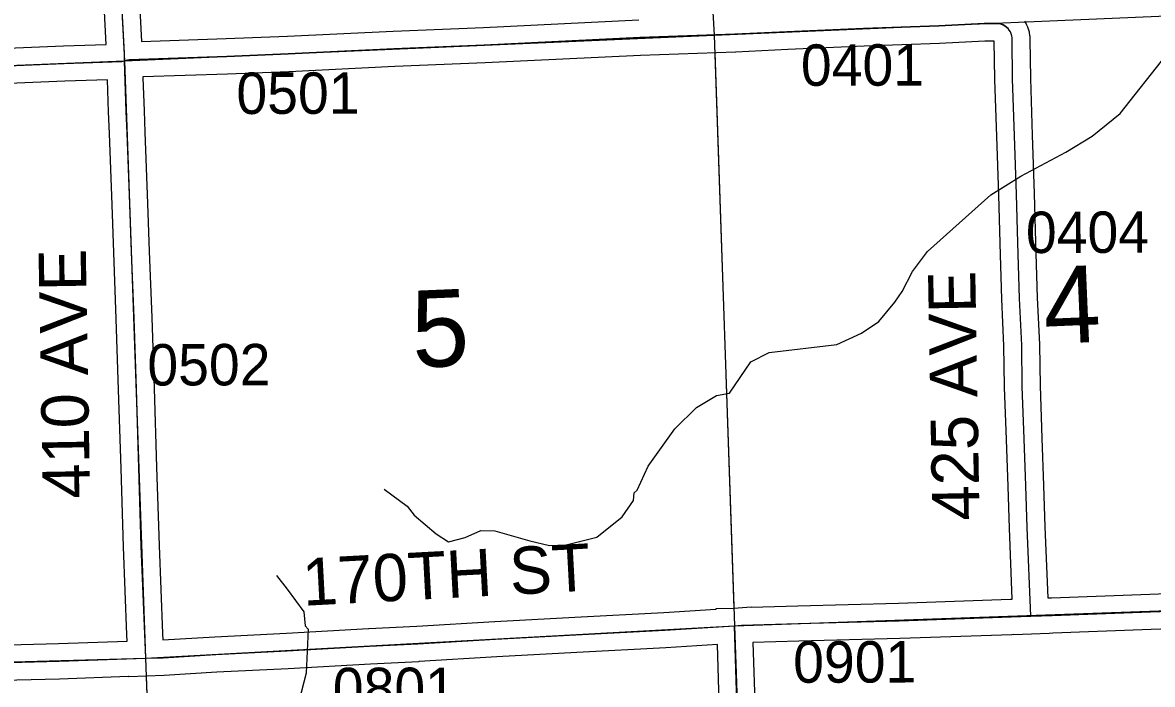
# Model space of a CAD drawing. Extents: x 128.7 to 185.5, y -21.4 to 12.6.
# Drawn here: x 164.812 to 166.723, y -1.685 to -0.566 of the extents above; entities that cross this region are included whole.
import ezdxf

# ---------------------------------------------------------------- set-up
doc = ezdxf.new("R2010")
doc.units = 0
for name, color, linetype in [('tdCoHydroRiver', 7, 'Continuous'), ('tdCoSecRdNmbr', 7, 'Continuous'), ('tdCoSecRdTxt', 7, 'Continuous'), ('tdCoSecRteBand', 7, 'Continuous'), ('tdCoSecRteCL', 7, 'Continuous'), ('tdCoSectLine', 7, 'Continuous'), ('tdCoSectLinePart', 7, 'Continuous'), ('tdCoSectNmbr', 7, 'Continuous'), ('tdCoSurfGravel', 7, 'Continuous'), ('tdCoTwpBndryShd', 7, 'Continuous')]:
    doc.layers.add(name, color=color, linetype=linetype)

msp = doc.modelspace()

# ---------------------------------------------------------------- linework, layer by layer
at = {"layer": 'tdCoHydroRiver'}
for points in [[(165.4232, -1.355), (165.4622, -1.3835), (165.4738, -1.3988), (165.5113, -1.4306), (165.5323, -1.444), (165.5604, -1.4366), (165.5868, -1.4246), (165.6105, -1.4253), (165.6695, -1.442), (165.703, -1.4502), (165.7314, -1.4492), (165.783, -1.4362), (165.8259, -1.4014), (165.8453, -1.3739), (165.8464, -1.3612), (165.851, -1.3563), (165.87, -1.3161), (165.915, -1.2529), (165.9515, -1.2168), (165.9855, -1.1966), (166.0074, -1.1926), (166.0433, -1.1392), (166.0743, -1.1238), (166.189, -1.11), (166.2309, -1.0911), (166.2601, -1.0711), (166.2873, -1.0385), (166.2993, -1.0207), (166.317, -0.9869), (166.3425, -0.9528), (166.4494, -0.8572), (166.5003, -0.8253), (166.5761, -0.7846), (166.6209, -0.7577), (166.6684, -0.7196), (166.7467, -0.6204)], [(165.2409, -1.5007), (165.2591, -1.5237), (165.2873, -1.5621), (165.2898, -1.5857), (165.2948, -1.5918), (165.2912, -1.6661), (165.2788, -1.7139)]]:
    msp.add_lwpolyline(points, dxfattribs=at)
at = {"layer": 'tdCoSecRteBand'}
for points in [[(164.7178, -0.6117), (164.8807, -0.6048), (164.8808, -0.6048), (164.881, -0.6048), (164.953, -0.6024), (164.9483, -0.5137)], [(165.0082, -0.5105), (165.0128, -0.5976), (165.1561, -0.5927), (165.2597, -0.5888), (165.4383, -0.5801), (165.4385, -0.5801), (165.4386, -0.5801), (165.5914, -0.574), (165.8541, -0.5612)], [(166.5065, -0.5632), (166.5083, -0.5662), (166.5092, -0.5678), (166.51, -0.5696), (166.5114, -0.5727), (166.5121, -0.5745), (166.5127, -0.5764), (166.5136, -0.5797), (166.5142, -0.5815), (166.5145, -0.5834), (166.515, -0.5868), (166.5153, -0.5887), (166.5153, -0.5907), (166.5154, -0.5941), (166.5154, -0.5942), (166.5154, -0.5944), (166.5164, -0.66), (166.5193, -0.7563), (166.5228, -0.8547), (166.5228, -0.8548), (166.5228, -0.8549), (166.525, -0.9372), (166.528, -1.0311), (166.5316, -1.1098), (166.5317, -1.1103), (166.5317, -1.1108), (166.5327, -1.1802), (166.5359, -1.2684), (166.5359, -1.2685), (166.5359, -1.2685), (166.5386, -1.3484), (166.541, -1.4186), (166.5457, -1.5388)], [(165.0486, -1.6098), (165.1366, -1.6046), (165.1367, -1.6046), (165.1368, -1.6046), (165.2578, -1.5985), (165.3968, -1.5906), (165.397, -1.5906), (165.3971, -1.5906), (165.4787, -1.5866), (165.61, -1.5785), (165.6101, -1.5785), (165.6103, -1.5785), (165.7459, -1.5713), (165.7459, -1.5713), (165.7459, -1.5713), (165.8961, -1.5635), (165.9841, -1.5578), (165.985, -1.5577), (165.985, -1.5568), (166.0145, -1.5558), (166.044, -1.5539), (166.044, -1.5545), (166.1229, -1.5521), (166.1229, -1.5521), (166.123, -1.5521), (166.2935, -1.5474), (166.4828, -1.541), (166.4858, -1.5409), (166.4811, -1.4209), (166.4811, -1.4208), (166.4811, -1.4208), (166.4786, -1.3505), (166.4786, -1.3505), (166.4786, -1.3505), (166.4759, -1.2706), (166.4727, -1.1821), (166.4727, -1.1818), (166.4727, -1.1814), (166.4717, -1.1121), (166.468, -1.0337), (166.468, -1.0335), (166.468, -1.0332), (166.465, -0.939), (166.465, -0.939), (166.465, -0.9389), (166.4628, -0.8567), (166.4594, -0.7584), (166.4594, -0.7583), (166.4594, -0.7582), (166.4564, -0.6616), (166.4564, -0.6613), (166.4564, -0.6611), (166.4554, -0.597), (166.4392, -0.5972), (166.3629, -0.6011), (166.3626, -0.6011), (166.3624, -0.6011), (166.235, -0.6056), (166.106, -0.611), (166.0181, -0.6154), (166.0179, -0.6154), (166.0177, -0.6154), (165.8568, -0.6211), (165.5941, -0.6339), (165.594, -0.6339), (165.5939, -0.6339), (165.4411, -0.6401), (165.2624, -0.6487), (165.2623, -0.6487), (165.2621, -0.6487), (165.1583, -0.6527), (165.1583, -0.6527), (165.1582, -0.6527), (165.0152, -0.6576), (165.0153, -0.6593), (165.0171, -0.7148), (165.0183, -0.7509), (165.023, -0.8715), (165.023, -0.8715), (165.023, -0.8715), (165.026, -0.9524), (165.0302, -1.0644), (165.0302, -1.0644), (165.0302, -1.0645), (165.0341, -1.1846), (165.0341, -1.1846), (165.0341, -1.1846), (165.0383, -1.3178), (165.0425, -1.4501), (165.0481, -1.5987), (165.0486, -1.6098)], [(164.7033, -1.6201), (164.8724, -1.6159), (164.9887, -1.6119), (164.9882, -1.6011), (164.9882, -1.6011), (164.9882, -1.601), (164.9825, -1.4523), (164.9825, -1.4522), (164.9825, -1.4521), (164.9783, -1.3197), (164.9783, -1.3197), (164.9783, -1.3197), (164.9741, -1.1865), (164.9702, -1.0665), (164.966, -0.9546), (164.966, -0.9546), (164.966, -0.9546), (164.963, -0.8738), (164.9584, -0.7532), (164.9584, -0.7531), (164.9584, -0.7531), (164.9571, -0.7168), (164.9571, -0.7168), (164.9571, -0.7168), (164.9553, -0.6624), (164.8831, -0.6647), (164.7202, -0.6716)], [(166.5457, -1.5388), (166.5523, -1.5385), (166.7185, -1.5324), (166.7185, -1.5324), (166.7185, -1.5324), (166.8817, -1.5264)], [(166.8839, -1.5864), (166.7207, -1.5923), (166.5545, -1.5985), (166.5545, -1.5985), (166.5544, -1.5985), (166.548, -1.5987), (166.5181, -1.5998), (166.4881, -1.601), (166.4881, -1.6008), (166.488, -1.6008), (166.4849, -1.601), (166.4849, -1.601), (166.4849, -1.601), (166.2955, -1.6074), (166.2954, -1.6074), (166.2953, -1.6074), (166.1247, -1.6121), (166.0469, -1.6144), (166.0506, -1.7314)], [(165.9906, -1.7335), (165.987, -1.6177), (165.8998, -1.6233), (165.8997, -1.6234), (165.8995, -1.6234), (165.749, -1.6313), (165.6136, -1.6384), (165.4823, -1.6465), (165.482, -1.6465), (165.4818, -1.6466), (165.4001, -1.6505), (165.2611, -1.6584), (165.2611, -1.6584), (165.261, -1.6584), (165.14, -1.6645), (165.0511, -1.6697), (165.0509, -1.6697), (165.0509, -1.6697), (165.0211, -1.6708), (164.9912, -1.672), (164.9912, -1.6718), (164.991, -1.6718), (164.8743, -1.6759), (164.8741, -1.6759), (164.874, -1.6759), (164.7049, -1.6801)]]:
    msp.add_lwpolyline(points, dxfattribs=at)
at = {"layer": 'tdCoSecRteCL'}
for points in [[(164.9843, -0.6303), (164.9839, -0.6181), (164.9782, -0.5121), (164.9745, -0.4443), (164.9691, -0.3414), (164.9676, -0.3049), (164.9654, -0.2561), (164.9605, -0.1659), (164.957, -0.1114), (164.9518, -0.0196), (164.9469, 0.0891), (164.94, 0.2082), (164.9328, 0.3365), (164.9309, 0.3745)], [(166.5169, -1.5698), (166.511, -1.4197), (166.5086, -1.3494), (166.5059, -1.2695), (166.5027, -1.181), (166.5017, -1.1112), (166.498, -1.0323), (166.495, -0.9381), (166.4928, -0.8557), (166.4893, -0.7573), (166.4864, -0.6607), (166.4854, -0.5948), (166.4853, -0.5914), (166.4848, -0.588), (166.4838, -0.5847), (166.4825, -0.5815), (166.4807, -0.5785), (166.4786, -0.5758), (166.4761, -0.5734), (166.4734, -0.5713), (166.4704, -0.5696), (166.4672, -0.5683), (166.4639, -0.5674), (166.4605, -0.5669), (166.4383, -0.5672), (166.3614, -0.5711), (166.2339, -0.5756), (166.1046, -0.581), (166.0166, -0.5854), (165.8556, -0.5911), (165.5927, -0.6039), (165.4398, -0.6101), (165.261, -0.6187), (165.1572, -0.6227), (164.9922, -0.6284), (164.9843, -0.6303)], [(163.9906, -0.6705), (164.0558, -0.6683), (164.2272, -0.6609), (164.3138, -0.657), (164.4797, -0.6498), (164.719, -0.6417), (164.882, -0.6348), (164.9794, -0.6316), (164.9843, -0.6303)], [(165.0199, -1.6408), (165.0182, -1.5999), (165.0125, -1.4512), (165.0083, -1.3187), (165.0041, -1.1856), (165.0002, -1.0655), (164.996, -0.9535), (164.993, -0.8726), (164.9883, -0.752), (164.9871, -0.7158), (164.9843, -0.6303)], [(166.5169, -1.5698), (166.5534, -1.5685), (166.7196, -1.5623), (166.8828, -1.5564), (167.0111, -1.551), (167.0207, -1.5505)], [(165.0199, -1.6408), (165.0493, -1.6398), (165.1384, -1.6346), (165.2594, -1.6284), (165.3985, -1.6205), (165.4804, -1.6166), (165.6118, -1.6085), (165.7475, -1.6013), (165.8979, -1.5934), (166.016, -1.5858)], [(166.016, -1.5858), (166.0276, -1.585), (166.1238, -1.5821), (166.2944, -1.5774), (166.4838, -1.571), (166.5169, -1.5698)], [(166.0513, -2.5871), (166.0507, -2.5641), (166.0483, -2.4989), (166.045, -2.4114), (166.0404, -2.275), (166.0376, -2.1816), (166.0332, -2.0755), (166.0295, -1.9628), (166.0246, -1.8287), (166.0206, -1.7325), (166.016, -1.5858)], [(164.065, -1.6739), (164.0718, -1.6686), (164.0809, -1.6676), (164.1243, -1.6644), (164.1692, -1.6636), (164.3719, -1.6585), (164.5643, -1.6546), (164.7041, -1.6501), (164.8733, -1.6459), (165.0199, -1.6408)]]:
    msp.add_lwpolyline(points, dxfattribs=at)
at = {"layer": 'tdCoSectLine'}
for points in [[(165.9226, 0.4257), (165.9816, -0.5867)], [(164.9306, 0.3745), (164.9839, -0.6303)], [(165.9816, -0.5867), (166.9844, -0.544)], [(164.9839, -0.6303), (165.9816, -0.5867)], [(165.9816, -0.5867), (166.0156, -1.5858)], [(163.9902, -0.6705), (164.9839, -0.6303)], [(164.9839, -0.6303), (165.0195, -1.6408)], [(166.0156, -1.5858), (167.0204, -1.5505)], [(165.0195, -1.6408), (166.0156, -1.5858)], [(166.0156, -1.5858), (166.0509, -2.5871)], [(164.0221, -1.668), (165.0195, -1.6408)], [(165.0195, -1.6408), (165.0559, -2.6366)]]:
    msp.add_lwpolyline(points, dxfattribs=at)
at = {"layer": 'tdCoSectLinePart'}
for points in [[(165.9826, -0.6166), (166.0146, -1.5558)], [(165.0206, -1.6708), (165.0548, -2.6064)]]:
    msp.add_lwpolyline(points, dxfattribs=at)
at = {"layer": 'tdCoSurfGravel'}
for points in [[(164.9843, -0.6303), (164.9839, -0.6181), (164.9782, -0.5121), (164.9745, -0.4443), (164.9691, -0.3414), (164.9676, -0.3049), (164.9654, -0.2561), (164.9605, -0.1659), (164.957, -0.1114), (164.9518, -0.0196), (164.9469, 0.0891), (164.94, 0.2082), (164.9328, 0.3365), (164.9309, 0.3745)], [(164.719, -0.6417), (164.882, -0.6348), (164.9794, -0.6316), (164.9843, -0.6303), (164.9922, -0.6284), (165.1572, -0.6227), (165.261, -0.6187), (165.4398, -0.6101), (165.5927, -0.6039), (165.8556, -0.5911), (166.0166, -0.5854), (166.1046, -0.581), (166.2339, -0.5756), (166.3614, -0.5711), (166.4383, -0.5672), (166.4605, -0.5669), (166.4639, -0.5674), (166.4672, -0.5683), (166.4704, -0.5696), (166.4734, -0.5713), (166.4761, -0.5734), (166.4786, -0.5758)], [(166.5169, -1.5698), (166.511, -1.4197), (166.5086, -1.3494), (166.5059, -1.2695), (166.5027, -1.181), (166.5017, -1.1112), (166.498, -1.0323), (166.495, -0.9381), (166.4928, -0.8557), (166.4893, -0.7573), (166.4864, -0.6607), (166.4854, -0.5948), (166.4853, -0.5914), (166.4848, -0.588), (166.4838, -0.5847), (166.4825, -0.5815), (166.4807, -0.5785), (166.4786, -0.5758)], [(165.0199, -1.6408), (165.0182, -1.5999), (165.0125, -1.4512), (165.0083, -1.3187), (165.0041, -1.1856), (165.0002, -1.0655), (164.996, -0.9535), (164.993, -0.8726), (164.9883, -0.752), (164.9871, -0.7158), (164.9843, -0.6303)], [(164.7041, -1.6501), (164.8733, -1.6459), (165.0199, -1.6408), (165.0493, -1.6398), (165.1384, -1.6346), (165.2594, -1.6284), (165.3985, -1.6205), (165.4804, -1.6166), (165.6118, -1.6085), (165.7475, -1.6013), (165.8979, -1.5934), (166.016, -1.5858), (166.0276, -1.585), (166.1238, -1.5821), (166.2944, -1.5774), (166.4838, -1.571), (166.5169, -1.5698), (166.5534, -1.5685), (166.7196, -1.5623), (166.8828, -1.5564)], [(166.0704, -3.2207), (166.066, -3.0948), (166.0628, -2.9862), (166.0579, -2.8225), (166.0554, -2.7354), (166.0527, -2.6388), (166.0513, -2.5871), (166.0507, -2.5641), (166.0483, -2.4989), (166.045, -2.4114), (166.0404, -2.275), (166.0376, -2.1816), (166.0332, -2.0755), (166.0295, -1.9628), (166.0246, -1.8287), (166.0206, -1.7325), (166.016, -1.5858)]]:
    msp.add_lwpolyline(points, dxfattribs=at)
at = {"layer": 'tdCoTwpBndryShd'}
msp.add_lwpolyline([(152.9972, -1.0884), (154.0014, -1.05), (154.9975, -1.0131), (155.9997, -0.9764), (157.0004, -0.9281), (157.999, -0.8918), (158.9925, -0.8491), (159.995, -0.8004), (160.9943, -0.7775), (161.9932, -0.7415), (162.9929, -0.6989), (163.9902, -0.6705), (164.9839, -0.6303), (165.9816, -0.5867), (166.9844, -0.544), (167.9882, -0.5033), (168.982, -0.4705), (169.9782, -0.4328), (170.9728, -0.3985), (171.7607, -0.3736)], dxfattribs=at)

# ---------------------------------------------------------------- texts
at = {"layer": 'tdCoSecRdNmbr'}
for s, rotation, p in [('0401', 0.1254, (166.1283, -0.6726)), ('0501', 0.1246, (165.1734, -0.7202)), ('0404', 0.1254, (166.5089, -0.9554)), ('0502', 0.1244, (165.0228, -1.1795)), ('0901', 0.1252, (166.1152, -1.6822)), ('0801', 0.1247, (165.3365, -1.727))]:
    msp.add_text(s, height=0.07, rotation=rotation, dxfattribs=at).set_placement(p)
at = {"layer": 'tdCoSecRdTxt'}
for s, rotation, p in [('410 AVE', 91, (164.9259, -1.3702)), ('425 AVE', 91, (166.4305, -1.4072)), ('170TH ST', 3.0493, (165.2871, -1.5521))]:
    msp.add_text(s, height=0.08, rotation=rotation, dxfattribs=at).set_placement(p)
at = {"layer": 'tdCoSectNmbr'}
for s, rotation, p in [('4', 2.4139, (166.5409, -1.1094)), ('5', 2.4131, (165.4723, -1.1494))]:
    msp.add_text(s, height=0.13, rotation=rotation, dxfattribs=at).set_placement(p)

doc.saveas('drawing.dxf')
